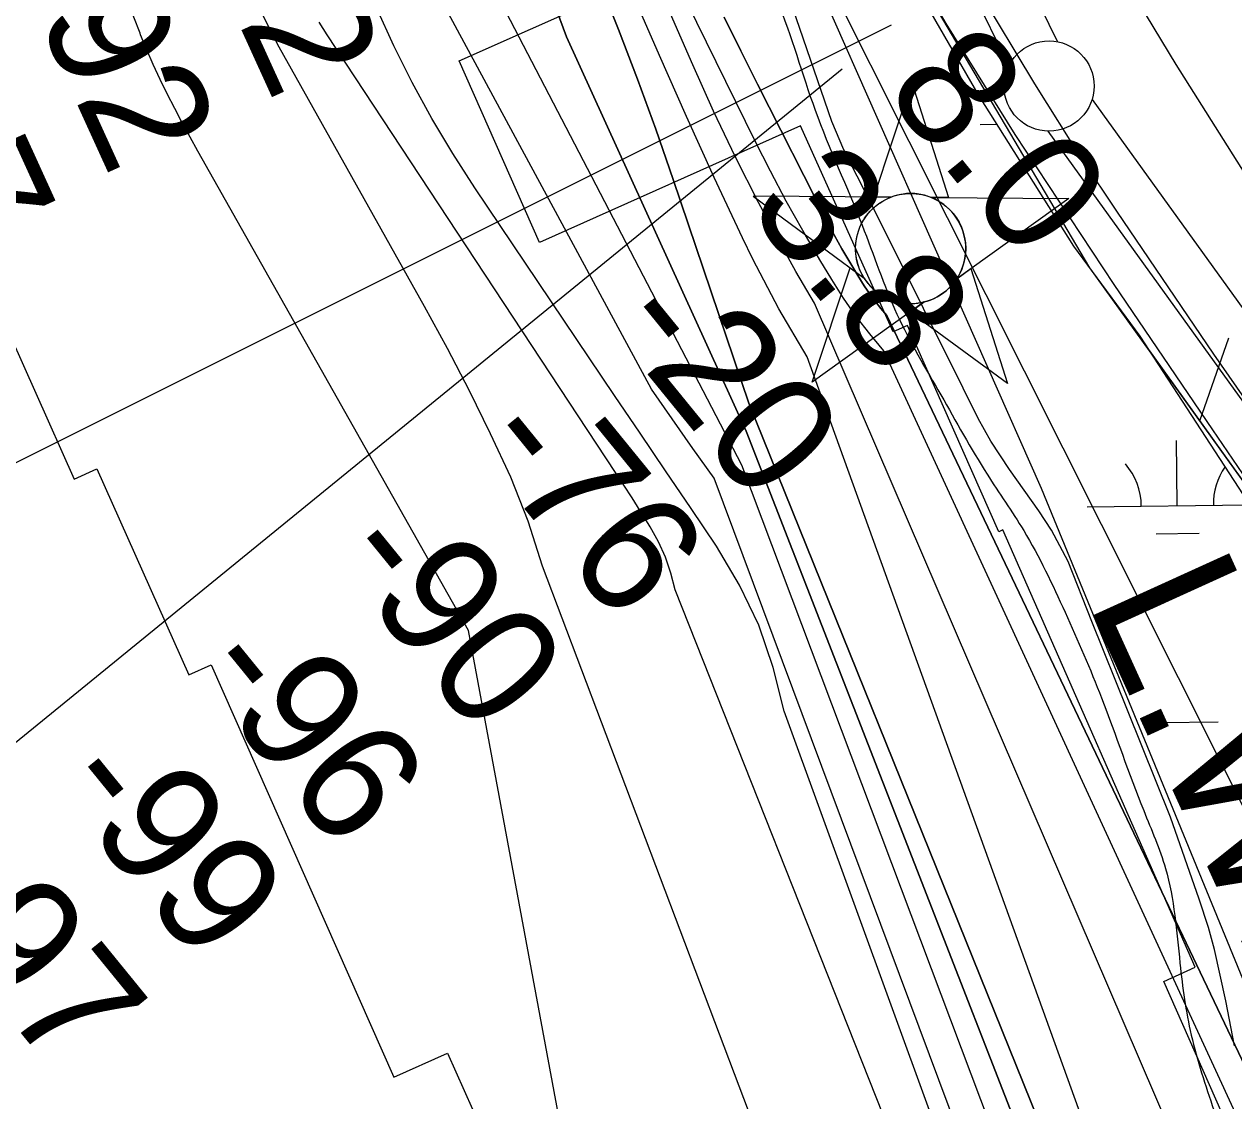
# Model space of a CAD drawing. Extents: x 3694830 to 3732949, y 415201 to 440970.
# Drawn here: x 3718811 to 3719482, y 421138 to 421735 of the extents above; entities that cross this region are included whole.
import ezdxf

# ---------------------------------------------------------------- set-up
doc = ezdxf.new("R2010")
doc.units = 0
for name, color, linetype in [('V-CHAN-NAID', 7, 'Continuous'), ('V-FLOD-BASE', 7, 'Continuous'), ('V-LEVE-TOET', 7, 'Continuous'), ('V-RIVR-EDGE', 7, 'Continuous'), ('V-RIVR-RANG', 7, 'Continuous'), ('V-RRAP-FSHR', 7, 'Continuous'), ('V-RRAP-RVMT', 7, 'Continuous'), ('V-SURV-LINE', 7, 'Continuous'), ('V-TOPO-DPTH', 7, 'Continuous'), ('V-TOPO-MAJR', 7, 'Continuous'), ('V-TOPO-MINR', 7, 'Continuous'), ('V-TOPO-WATR', 7, 'Continuous'), ('V-TOPO-WATR-IDEN', 7, 'Continuous'), ('V-UTIL-LINE', 7, 'Continuous'), ('V-WETL-SWMP', 7, 'Continuous')]:
    doc.layers.add(name, color=color, linetype=linetype)

msp = doc.modelspace()

# ---------------------------------------------------------------- linework, layer by layer
at = {"layer": 'V-CHAN-NAID'}
for points in [[(3719291.58, 421639.19), (3719281.99, 421639.25), (3719303.11, 421702.74), (3719323.34, 421638.96), (3719313.75, 421639.03), (3719312.17, 421639.61), (3719310.08, 421640.23), (3719308.04, 421640.68), (3719306, 421640.99), (3719304.84, 421641.1), (3719303.3, 421641.18), (3719301.58, 421641.18), (3719300.21, 421641.11), (3719298.3, 421640.91), (3719296.94, 421640.69), (3719295.15, 421640.3), (3719293.62, 421639.89), (3719292.59, 421639.55)], [(3719291.58, 421639.19), (3719215.08, 421639.73), (3719276.65, 421594.33), (3719275.54, 421596.24), (3719274.73, 421597.87), (3719273.9, 421599.83), (3719273.21, 421601.89), (3719272.84, 421603.21), (3719272.48, 421604.84), (3719272.23, 421606.28), (3719272.05, 421607.88), (3719271.94, 421609.62), (3719271.93, 421611.2), (3719272.03, 421613.27), (3719272.22, 421614.89), (3719272.61, 421617.09), (3719273.09, 421619.02), (3719273.69, 421620.9), (3719274.35, 421622.58), (3719275.07, 421624.17), (3719275.89, 421625.7), (3719276.95, 421627.44), (3719277.98, 421628.91), (3719278.98, 421630.18), (3719279.98, 421631.33), (3719281.29, 421632.66), (3719282.34, 421633.63), (3719284.06, 421635.03), (3719285.27, 421635.9), (3719286.96, 421636.97), (3719288.69, 421637.91), (3719290.14, 421638.59)], [(3719313.75, 421639.03), (3719390.24, 421638.49), (3719328.04, 421593.96), (3719328.95, 421595.45), (3719329.93, 421597.3), (3719330.64, 421598.89), (3719331.38, 421600.84), (3719331.93, 421602.62), (3719332.33, 421604.26), (3719332.69, 421606.27), (3719332.87, 421607.85), (3719333, 421610.05), (3719332.97, 421612.11), (3719332.78, 421614.34), (3719332.51, 421616.09), (3719332.02, 421618.33), (3719331.38, 421620.47), (3719330.63, 421622.45), (3719329.98, 421623.89), (3719328.98, 421625.81), (3719327.92, 421627.53), (3719326.7, 421629.23), (3719325.44, 421630.77), (3719324.17, 421632.14), (3719322.54, 421633.67), (3719320.79, 421635.08), (3719319.11, 421636.26), (3719317.22, 421637.39), (3719315.75, 421638.15)], [(3719310.01, 421581.06), (3719247.81, 421536.54), (3719268.93, 421600.02), (3719276.65, 421594.33), (3719277.28, 421593.36), (3719278.67, 421591.51), (3719279.88, 421590.09), (3719281.35, 421588.59), (3719282.73, 421587.34), (3719284.19, 421586.18), (3719285.59, 421585.19), (3719287.27, 421584.16), (3719288.98, 421583.25), (3719290.77, 421582.43), (3719292.22, 421581.88), (3719293.85, 421581.35), (3719296.08, 421580.79), (3719297.61, 421580.5), (3719299.63, 421580.24), (3719301.17, 421580.14), (3719303.03, 421580.12), (3719304.72, 421580.19), (3719306.43, 421580.37), (3719308.33, 421580.68)], [(3719328.04, 421593.96), (3719335.84, 421599.54), (3719356.06, 421535.77), (3719302.21, 421575.48), (3719310.01, 421581.06), (3719311.68, 421581.53), (3719313.29, 421582.09), (3719315.45, 421583.01), (3719317.18, 421583.89), (3719319.05, 421585.01), (3719320.79, 421586.22), (3719322.34, 421587.46), (3719323.62, 421588.63), (3719325.01, 421590.05), (3719326.21, 421591.45), (3719327.33, 421592.92)]]:
    msp.add_lwpolyline(points, close=True, dxfattribs=at)
msp.add_circle((3719302.46, 421610.65), 30.54, dxfattribs=at)
at = {"layer": 'V-FLOD-BASE'}
msp.add_lwpolyline([(3719858.56, 421115.53), (3719802.35, 421167.56), (3719772.29, 421195.54), (3719737.25, 421232.41), (3719706.41, 421265.09), (3719656.47, 421321.05), (3719586.41, 421401.58), (3719551.65, 421442.37), (3719516.09, 421486.82), (3719470.61, 421552.19), (3719416.76, 421631.42), (3719397.67, 421659.92), (3719371.27, 421702.02), (3719339.64, 421754.57), (3719321.34, 421785.68), (3719297.29, 421834.84), (3719265.66, 421900.21), (3719248.67, 421938.12), (3719212.86, 422013.95), (3719188.03, 422076.17), (3719164.77, 422136.31)], dxfattribs=at)
at = {"layer": 'V-LEVE-TOET'}
for points in [[(3720288.97, 420869.55), (3720233.57, 420908.36), (3720197.47, 420932.43), (3720166.08, 420956.77), (3720098.84, 421012.5), (3720015.92, 421079.22), (3719932.73, 421146.99), (3719894.8, 421179.18), (3719816.84, 421251.65), (3719767.66, 421298.23), (3719718.74, 421351.34), (3719667.47, 421412.31), (3719601.29, 421497.08), (3719550.8, 421560.92), (3719497.7, 421636.54), (3719449.57, 421712.67), (3719407.72, 421782.27), (3719383.91, 421824.92), (3719354.09, 421883), (3719326.37, 421936.11), (3719300.47, 421993.41), (3719273.27, 422051.49), (3719250.77, 422108.79), (3719222.27, 422196.96)], [(3719131.69, 422169.72), (3719149.85, 422115.21), (3719171.27, 422058.26), (3719205.16, 421976.62), (3719243.93, 421892.82), (3719271.04, 421832.89), (3719305.48, 421763.46), (3719322.02, 421735.52), (3719360.25, 421673.96), (3719415.02, 421590.7), (3719469.8, 421510.15), (3719492.03, 421477.6), (3719544.36, 421408.17), (3719632.22, 421310.8), (3719681.84, 421253.84), (3719722.52, 421211.8), (3719760.75, 421173.56), (3719825.29, 421113.62), (3719887.39, 421059.92), (3719968.47, 420996.18), (3720062.29, 420925.93), (3720132.26, 420872.5), (3720138.48, 420867.76)]]:
    msp.add_lwpolyline(points, dxfattribs=at)
at = {"layer": 'V-RIVR-EDGE'}
msp.add_spline([(3719087.85, 422149.06), (3719100.39, 422102.01), (3719125.53, 422030.51), (3719143.48, 421974.39), (3719160.1, 421927.33), (3719171.73, 421879.37), (3719179.37, 421857.65), (3719191.08, 421841.34), (3719203.22, 421812.37), (3719211.74, 421786.13), (3719228.38, 421748.1), (3719249.48, 421687.46), (3719275.55, 421623.64), (3719294.87, 421574.31), (3719319.18, 421529.49), (3719344.84, 421485.56), (3719365.11, 421454.32), (3719388.06, 421409.04), (3719408.29, 421361.52), (3719431.65, 421299.06), (3719443.77, 421266.93), (3719451.78, 421214.46), (3719458.02, 421174.65), (3719470.57, 421133.02), (3719483.59, 421095.46), (3719507.38, 421024.41), (3719532.98, 420955.62), (3719560.86, 420891.8), (3719570.83, 420860.99)], degree=3, dxfattribs=at)
at = {"layer": 'V-RRAP-FSHR'}
msp.add_line((3719462.69, 421515.1), (3719478.82, 421561.18), dxfattribs=at)
for points in [[(3718391.12, 427348.28), (3718475.54, 426733.12), (3718537.58, 426315.32), (3718574.68, 426010.61), (3718621.14, 425693.56), (3718655.82, 425402.36), (3718689.05, 424990.86), (3718733.51, 424580.69), (3718746.96, 424380.12), (3718784.4, 424103.55), (3718845.23, 423695.11), (3718886.06, 423421.61), (3718923.4, 423190.48), (3718957.44, 423026.17), (3718988.34, 422871.6), (3719013.63, 422718.01), (3719111.7, 422210.46), (3719157.05, 422005.7), (3719219.83, 421828.02), (3719374.72, 421477.77), (3719529.57, 421100.78)], [(3718800.84, 424873.2), (3718834.34, 424280.67), (3718875.05, 423724.21), (3718879.05, 423600.67), (3718900.65, 423436), (3718998.44, 422905.14), (3719048.2, 422575.21), (3719088.23, 422325.46), (3719124.79, 422190.56), (3719166.99, 422050.62), (3719263.65, 421833.39), (3719401.62, 421600.06), (3719571.68, 421363.46), (3719742.72, 421175.31), (3719823.11, 421106.31)], [(3719427.22, 421564.44), (3719571.68, 421363.46), (3719742.72, 421175.31), (3719822.25, 421107.04)]]:
    msp.add_lwpolyline(points, dxfattribs=at)
at = {"layer": 'V-RRAP-RVMT'}
for p, q in [((3719052.07, 421714.73), (3719201.69, 421781.28)), ((3719096.71, 421614.11), (3719052.07, 421714.73)), ((3719241.46, 421678.67), (3719096.71, 421614.11)), ((3719292.67, 421564.43), (3719241.46, 421678.67)), ((3718787.7, 421596.97), (3718838.58, 421482.85)), ((3719300.69, 421568.01), (3719292.67, 421564.43)), ((3719351.31, 421453.65), (3719300.69, 421568.01)), ((3718838.58, 421482.85), (3718851.21, 421488.55)), ((3718851.21, 421488.55), (3718902.25, 421374.34)), ((3719353.61, 421454.75), (3719351.31, 421453.65)), ((3719460.21, 421212.3), (3719353.61, 421454.75)), ((3718902.25, 421374.34), (3718914.55, 421379.87)), ((3718914.55, 421379.87), (3719015.87, 421151.34)), ((3719442.8, 421204.39), (3719460.21, 421212.3)), ((3719493.42, 421090.18), (3719442.8, 421204.39)), ((3719015.87, 421151.34), (3719045.74, 421164.61)), ((3719045.74, 421164.61), (3719090.43, 421064.19))]:
    msp.add_line(p, q, dxfattribs=at)
at = {"layer": 'V-SURV-LINE'}
for points in [[(3719242.82, 422012.83), (3719383.86, 421725.31)], [(3719356.93, 421712.08), (3719215.89, 421999.61)], [(3719403.04, 421693.33), (3719598, 421422.97)], [(3719573.67, 421405.41), (3719378.71, 421675.78)]]:
    msp.add_lwpolyline(points, dxfattribs=at)
msp.add_circle((3719379.19, 421700.76), 25, dxfattribs=at)
at = {"layer": 'V-TOPO-DPTH'}
for points in [[(3719558.45, 420860.84), (3719249.21, 421580.34), (3719238.78, 421597.93), (3719231.36, 421611.39), (3719218.09, 421636.25), (3719205.3, 421661.34), (3719193.21, 421686.78), (3719181.59, 421712.45), (3719136.96, 421814.82), (3719134.65, 421820.26), (3719132.39, 421825.72), (3719130.21, 421831.21), (3719128.1, 421836.73), (3719061.81, 422013.9), (3719058.45, 422023.34), (3719055.28, 422032.85), (3719052.41, 422042.45), (3719049.74, 422052.11), (3719047.39, 422061.18), (3719046.1, 422066.37), (3719044.89, 422071.57), (3719043.8, 422076.8), (3719042.78, 422082.04), (3718907.38, 422824.27)], [(3719558.45, 420860.84), (3719249.21, 421580.34), (3719238.78, 421597.93), (3719231.36, 421611.39), (3719218.09, 421636.25), (3719205.3, 421661.34), (3719193.21, 421686.78), (3719181.59, 421712.45), (3719136.96, 421814.82), (3719134.65, 421820.26), (3719132.39, 421825.72), (3719130.21, 421831.21), (3719128.1, 421836.73), (3719061.81, 422013.9), (3719058.45, 422023.34), (3719055.28, 422032.85), (3719052.41, 422042.45), (3719049.74, 422052.11), (3719047.39, 422061.18), (3719046.1, 422066.37), (3719044.89, 422071.57), (3719043.8, 422076.8), (3719042.78, 422082.04), (3718907.38, 422824.27)], [(3718946.89, 422455.48), (3719015.88, 422100.78), (3719019.26, 422084.43), (3719022.9, 422068.14), (3719026.91, 422051.94), (3719031.18, 422035.8), (3719038.05, 422010.97), (3719046.35, 421982.59), (3719055.17, 421954.39), (3719064.79, 421926.44), (3719074.94, 421898.67), (3719093.1, 421851.09), (3719100.18, 421832.72), (3719107.35, 421814.38), (3719114.65, 421796.1), (3719122.04, 421777.85), (3719129.51, 421759.58), (3719140.44, 421732.13), (3719151.03, 421704.55), (3719161.1, 421676.77), (3719170.83, 421648.87), (3719212.77, 421524.89), (3719481.25, 420859.92)], [(3719481.25, 420859.92), (3719212.77, 421524.89), (3719170.83, 421648.87), (3719161.1, 421676.77), (3719151.03, 421704.55), (3719140.44, 421732.13), (3719129.51, 421759.58), (3719122.04, 421777.85), (3719114.65, 421796.1), (3719107.35, 421814.38), (3719100.18, 421832.72), (3719093.1, 421851.09), (3719074.94, 421898.67), (3719064.79, 421926.44), (3719055.17, 421954.39), (3719046.35, 421982.59), (3719038.05, 422010.97), (3719031.18, 422035.8), (3719026.91, 422051.94), (3719022.9, 422068.14), (3719019.26, 422084.43), (3719015.88, 422100.78), (3718946.89, 422455.48)], [(3718967.73, 422196.97), (3718983.87, 422122.14), (3718990.51, 422093.13), (3718997.62, 422064.23), (3719005.44, 422035.52), (3719013.73, 422006.94), (3719041.28, 421916.24), (3719047.33, 421897.1), (3719053.67, 421878.06), (3719060.43, 421859.17), (3719067.49, 421840.37), (3719070.36, 421832.99), (3719076.23, 421817.98), (3719082.16, 421802.99), (3719088.17, 421788.03), (3719094.24, 421773.09), (3719100.21, 421758.12), (3719106.02, 421743.08), (3719111.58, 421727.96), (3719211.22, 421509.49), (3719464.33, 420859.72)], [(3718967.73, 422196.97), (3718983.87, 422122.14), (3718990.51, 422093.13), (3718997.62, 422064.23), (3719005.44, 422035.52), (3719013.73, 422006.94), (3719041.28, 421916.24), (3719047.33, 421897.1), (3719053.67, 421878.06), (3719060.43, 421859.17), (3719067.49, 421840.37), (3719070.36, 421832.99), (3719076.23, 421817.98), (3719082.16, 421802.99), (3719088.17, 421788.03), (3719094.24, 421773.09), (3719100.21, 421758.12), (3719106.02, 421743.08), (3719111.58, 421727.96), (3719211.22, 421509.49), (3719464.33, 420859.72)], [(3719446.56, 420859.5), (3719208.85, 421490.54), (3719068.8, 421760.02)], [(3719446.56, 420859.5), (3719208.85, 421490.54), (3719068.8, 421760.02)], [(3719199.08, 421738.92), (3719208.23, 421720.34), (3719217.5, 421701.82), (3719256.15, 421625.58), (3719260.14, 421617.98), (3719264.28, 421610.47), (3719268.64, 421603.07), (3719273.13, 421595.76), (3719276.74, 421590.08), (3719279.65, 421585.75), (3719282.69, 421581.52), (3719285.94, 421577.45), (3719289.33, 421573.48), (3719628.94, 420861.68)]]:
    msp.add_lwpolyline(points, dxfattribs=at)
at = {"layer": 'V-TOPO-MAJR'}
msp.add_lwpolyline([(3719426.5, 420859.26), (3719193.47, 421483.42), (3719181.77, 421499.75), (3719170.2, 421516.18), (3719158.72, 421532.67), (3719026.49, 421777.77), (3719021.46, 421791.06), (3719016.64, 421804.42), (3718971.39, 421934.26), (3718964.75, 421954.06), (3718958.42, 421973.95), (3718952.55, 421993.99), (3718947, 422014.12), (3718941.54, 422034.84), (3718939.06, 422044.7), (3718936.72, 422054.6), (3718934.61, 422064.55), (3718932.64, 422074.53), (3718824.42, 422656.59)], dxfattribs=at)
at = {"layer": 'V-TOPO-MINR'}
for points in [[(3719558.45, 420860.84), (3719249.21, 421580.34), (3719238.78, 421597.93), (3719231.36, 421611.39), (3719218.09, 421636.25), (3719205.3, 421661.34), (3719193.21, 421686.78), (3719181.59, 421712.45), (3719136.96, 421814.82), (3719134.65, 421820.26), (3719132.39, 421825.72), (3719130.21, 421831.21), (3719128.1, 421836.73), (3719061.81, 422013.9), (3719058.45, 422023.34), (3719055.28, 422032.85), (3719052.41, 422042.45), (3719049.74, 422052.11), (3719047.39, 422061.18), (3719046.1, 422066.37), (3719044.89, 422071.57), (3719043.8, 422076.8), (3719042.78, 422082.04), (3718907.38, 422824.27)], [(3719607.11, 420861.42), (3719287.64, 421553.9), (3719279.77, 421563.32), (3719272.25, 421573.01), (3719265.28, 421583.09), (3719258.67, 421593.45), (3719252.05, 421604.46), (3719242.61, 421620.63), (3719233.45, 421636.95), (3719224.71, 421653.51), (3719216.25, 421670.21), (3719140.71, 421824.14), (3719139.68, 421826.35), (3719138.71, 421828.58), (3719137.82, 421830.85), (3719136.99, 421833.14), (3719055.26, 422073.19), (3718936.82, 422801.31)], [(3719707.08, 420862.61), (3719258.88, 421755.26), (3719245.6, 421783.13), (3719220.75, 421835.2), (3719214.85, 421847.78), (3719209.06, 421860.42), (3719203.44, 421873.14), (3719197.93, 421885.9), (3719167.48, 421957.82), (3719159.34, 421978.41), (3719151.85, 421999.22), (3719145.36, 422020.36), (3719139.53, 422041.72), (3719134.99, 422060.04), (3719132.06, 422072.43), (3719129.31, 422084.87), (3719126.83, 422097.36), (3719124.53, 422109.89), (3719016.71, 422735.46)], [(3719316.35, 420857.95), (3719098.3, 421434.58), (3719090.42, 421459.51), (3719080.8, 421483.98), (3719069.55, 421507.96), (3719057.89, 421531.73), (3719045.64, 421555.2), (3719032.99, 421578.47), (3718952.36, 421722.37), (3718947.69, 421731.19), (3718943.33, 421740.16), (3718939.42, 421749.33), (3718935.81, 421758.64), (3718872.71, 421934.15), (3718866.78, 421951.5), (3718861.21, 421968.96), (3718856.2, 421986.59), (3718851.55, 422004.33), (3718846.39, 422025.38), (3718844.65, 422032.69), (3718842.98, 422040.01), (3718841.39, 422047.35), (3718839.88, 422054.71), (3718730.37, 422603.82)], [(3719481.25, 420859.92), (3719212.77, 421524.89), (3719170.83, 421648.87), (3719161.1, 421676.77), (3719151.03, 421704.55), (3719140.44, 421732.13), (3719129.51, 421759.58), (3719122.04, 421777.85), (3719114.65, 421796.1), (3719107.35, 421814.38), (3719100.18, 421832.72), (3719093.1, 421851.09), (3719074.94, 421898.67), (3719064.79, 421926.44), (3719055.17, 421954.39), (3719046.35, 421982.59), (3719038.05, 422010.97), (3719031.18, 422035.8), (3719026.91, 422051.94), (3719022.9, 422068.14), (3719019.26, 422084.43), (3719015.88, 422100.78), (3718946.89, 422455.48)], [(3719464.33, 420859.72), (3719211.22, 421509.49), (3719111.58, 421727.96), (3719106.02, 421743.08), (3719100.21, 421758.12), (3719094.24, 421773.09), (3719088.17, 421788.03), (3719082.16, 421802.99), (3719076.23, 421817.98), (3719070.36, 421832.99), (3719067.49, 421840.37), (3719060.43, 421859.17), (3719053.67, 421878.06), (3719047.33, 421897.1), (3719041.28, 421916.24), (3719013.73, 422006.94), (3719005.44, 422035.52), (3718997.62, 422064.23), (3718990.51, 422093.13), (3718983.87, 422122.14), (3718967.73, 422196.97)], [(3719135.84, 420976.21), (3719057.37, 421398.99), (3718907.3, 421664.62), (3718902.92, 421672.49), (3718898.61, 421680.4), (3718894.41, 421688.37), (3718890.28, 421696.38), (3718886.31, 421704.47), (3718882.51, 421712.63), (3718878.93, 421720.89), (3718875.5, 421729.22), (3718875.17, 421730.05), (3718871.81, 421738.89), (3718868.6, 421747.78), (3718865.62, 421756.75), (3718862.79, 421765.77), (3718804.98, 421958.36)], [(3719446.56, 420859.5), (3719208.85, 421490.54), (3719068.8, 421760.02)], [(3719494.36, 420860.07), (3719245.13, 421550.56), (3719229.39, 421577.3), (3719214.92, 421604.85), (3719209.29, 421616.6), (3719193.53, 421650.12), (3719178.08, 421683.79), (3719163.12, 421717.67), (3719148.48, 421751.7)], [(3719412.54, 420859.1), (3719232.25, 421354.11), (3719226.22, 421378.34), (3719218.29, 421401.79), (3719207.51, 421424.08), (3719194.82, 421445.59), (3719180.67, 421466.5), (3719166.52, 421487.42), (3719152.39, 421508.35), (3719138.28, 421529.28), (3719060.82, 421644.25), (3719048.56, 421663.37), (3719036.88, 421682.82), (3719026.09, 421702.78), (3719015.88, 421723.07), (3719006.5, 421743.77)], [(3719394.76, 420858.89), (3719171.96, 421421.5), (3719169.56, 421430.63), (3719166.55, 421439.51), (3719162.63, 421448.04), (3719158.1, 421456.31), (3719156.92, 421458.23), (3719152.48, 421465.34), (3719148, 421472.43), (3719143.46, 421479.48), (3719138.87, 421486.5), (3718978.95, 421729.11), (3718976.72, 421732.6), (3718974.57, 421736.14)]]:
    msp.add_lwpolyline(points, dxfattribs=at)
at = {"layer": 'V-TOPO-WATR'}
msp.add_lwpolyline([(3719628.94, 420861.68), (3719289.33, 421573.48), (3719285.94, 421577.45), (3719282.69, 421581.52), (3719279.65, 421585.75), (3719276.74, 421590.08), (3719273.13, 421595.76), (3719268.64, 421603.07), (3719264.28, 421610.47), (3719260.14, 421617.98), (3719256.15, 421625.58), (3719217.5, 421701.82), (3719208.23, 421720.34), (3719199.08, 421738.92)], dxfattribs=at)
at = {"layer": 'V-UTIL-LINE'}
for p, q in [((3717494.77, 420836.22), (3719291.83, 421734.75)), ((3718201.95, 420844.66), (3719264.55, 421710.36))]:
    msp.add_line(p, q, dxfattribs=at)
at = {"layer": 'V-WETL-SWMP'}
for p, q in [((3719258.8, 421681.1), (3719232.77, 421756.78)), ((3719313.59, 421741.28), (3719340.35, 421695.06)), ((3719340.35, 421695.06), (3719392.77, 421612.07)), ((3719265.31, 421665.36), (3719258.8, 421681.1)), ((3719340.93, 421679.48), (3719350.11, 421679.59)), ((3719287.54, 421621.69), (3719265.31, 421665.36)), ((3719331.48, 421533.26), (3719287.54, 421621.69)), ((3719392.77, 421612.07), (3719429.52, 421562.07)), ((3719429.52, 421562.07), (3719491.95, 421466.11)), ((3719339.89, 421516.44), (3719331.48, 421533.26)), ((3719346.94, 421503.96), (3719339.89, 421516.44)), ((3719357.24, 421488.23), (3719346.94, 421503.96)), ((3719450.3, 421468.17), (3719449.87, 421504.17)), ((3719373.52, 421465.17), (3719357.24, 421488.23)), ((3719380.57, 421454.59), (3719373.52, 421465.17)), ((3719400.3, 421467.57), (3719490.3, 421468.65)), ((3719389.79, 421437.23), (3719380.57, 421454.59)), ((3719438.49, 421452.6), (3719462.48, 421452.88)), ((3719402.81, 421403.86), (3719389.79, 421437.23)), ((3719422.6, 421354.76), (3719402.81, 421403.86)), ((3719446.47, 421295.35), (3719422.6, 421354.76)), ((3719440.89, 421347.98), (3719472.89, 421348.36)), ((3719462.46, 421250.05), (3719446.47, 421295.35)), ((3719467.62, 421234.32), (3719462.46, 421250.05)), ((3719470.87, 421222.11), (3719467.62, 421234.32)), ((3719477.11, 421193.63), (3719470.87, 421222.11)), ((3719481.99, 421168.67), (3719477.11, 421193.63))]:
    msp.add_line(p, q, dxfattribs=at)
for centre, start, end in [((3719395.06, 421467.98), 359.91153, 41.45519), ((3719505.53, 421469.3), 144.91329, 181.45518)]:
    msp.add_arc(centre, 35.25, start, end, dxfattribs=at)

# ---------------------------------------------------------------- texts
at = {"layer": 'V-RIVR-RANG'}
for s, rotation, p in [('-72', 294.49231, (3718896.52, 421808.35)), ('-92', 294.49231, (3718805.64, 421766.64)), ('-97', 294.49231, (3718715.51, 421723.26)), ('8.0', 308.86833, (3719286.63, 421698.57)), ('3.8', 308.86833, (3719210.75, 421633.36)), ('-20', 309.15419, (3719134.83, 421567.56)), ('-76', 309.15419, (3719059.29, 421501.95)), ('-90', 309.15419, (3718981.42, 421439.21)), ('-96', 309.15419, (3718904.22, 421375.64)), ('-99', 309.15419, (3718826.69, 421312.49)), ('-97', 309.15419, (3718748.65, 421249.96))]:
    msp.add_text(s, height=67, rotation=rotation, dxfattribs=at).set_placement(p)
at = {"layer": 'V-TOPO-WATR-IDEN'}
msp.add_text('L.W.R.P.', height=83, rotation=294.45699, dxfattribs=at).set_placement((3719399.74, 421415.65))

doc.saveas('drawing.dxf')
